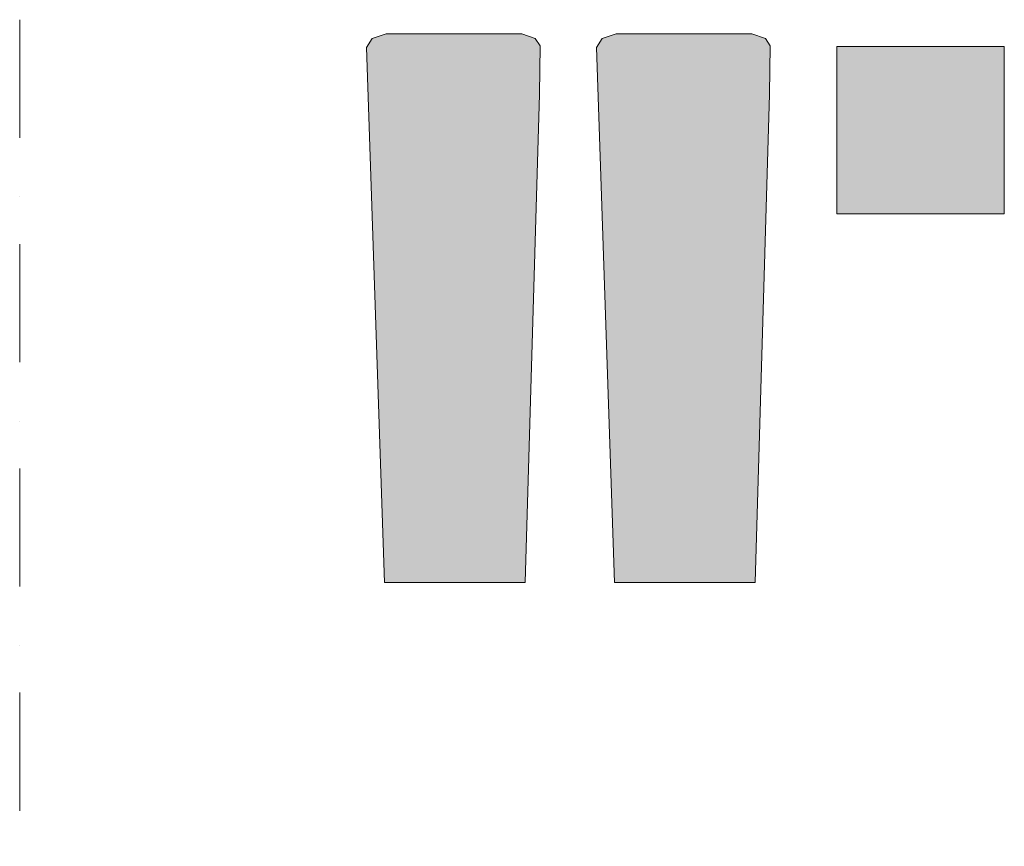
# Model space of a CAD drawing. Header units: millimetres. Extents: x -59761 to 112741, y -57975 to 46221.
# Tile 387 of 421: x 81000 to 83942, y -12538 to -10067. Entities that reach past the tile are written whole.
import ezdxf

# ---------------------------------------------------------------- set-up
doc = ezdxf.new("R2010")
doc.units = ezdxf.units.MM
doc.linetypes.add('Штрихпунктирная', pattern=[670.277762, 352.777767, -176.388884, 0, -141.111112])
doc.layers.add('Интерьер - лежаки 2', color=7, linetype='Continuous')
doc.layers.add('Элемент Модели - Оси', color=2, linetype='Continuous')

msp = doc.modelspace()

# ---------------------------------------------------------------- hatches: boundary and pattern name
at = {"layer": 'Интерьер - лежаки 2', "linetype": 'Continuous', "lineweight": 0}
for points in [[(82552.75, -10290.1), (82554.59, -10144.94), (82540.48, -10123.49), (82499.75, -10108.99), (82094.88, -10108.95), (82053.02, -10123.49), (82036.31, -10150.35), (82089.75, -11748.99), (82509.75, -11748.99)], [(83240.14, -10290.1), (83241.98, -10144.94), (83227.87, -10123.49), (83187.14, -10108.99), (82782.28, -10108.95), (82740.41, -10123.49), (82723.7, -10150.35), (82777.14, -11748.99), (83197.14, -11748.99)], [(83941.69, -10647.03), (83941.69, -10147.03), (83441.69, -10147.03), (83441.69, -10647.03)]]:
    msp.add_hatch(color=255, dxfattribs=at).paths.add_polyline_path(points)

# ---------------------------------------------------------------- linework, layer by layer
at = {"layer": 'Интерьер - лежаки 2', "color": 7, "linetype": 'Continuous', "lineweight": 5}
for p, q in [((83441.69, -10647.03), (83441.69, -10147.03)), ((83441.69, -10147.03), (83941.69, -10147.03)), ((83941.69, -10147.03), (83941.69, -10647.03)), ((83941.69, -10647.03), (83441.69, -10647.03))]:
    msp.add_line(p, q, dxfattribs=at)
at = {"layer": 'Интерьер - лежаки 2', "color": 7, "linetype": 'Continuous', "lineweight": 5, "flags": 128}
for points in [[(82552.75, -10290.1), (82554.59, -10144.94), (82540.48, -10123.49), (82499.75, -10108.99), (82094.88, -10108.95), (82053.02, -10123.49), (82036.31, -10150.35), (82089.75, -11748.99), (82509.75, -11748.99)], [(83240.14, -10290.1), (83241.98, -10144.94), (83227.87, -10123.49), (83187.14, -10108.99), (82782.28, -10108.95), (82740.41, -10123.49), (82723.7, -10150.35), (82777.14, -11748.99), (83197.14, -11748.99)]]:
    msp.add_lwpolyline(points, close=True, dxfattribs=at)
at = {"layer": 'Элемент Модели - Оси', "color": 7, "linetype": 'Штрихпунктирная', "lineweight": 15}
msp.add_line((81000, 38200), (81000, -55975), dxfattribs=at)

doc.saveas('drawing.dxf')
